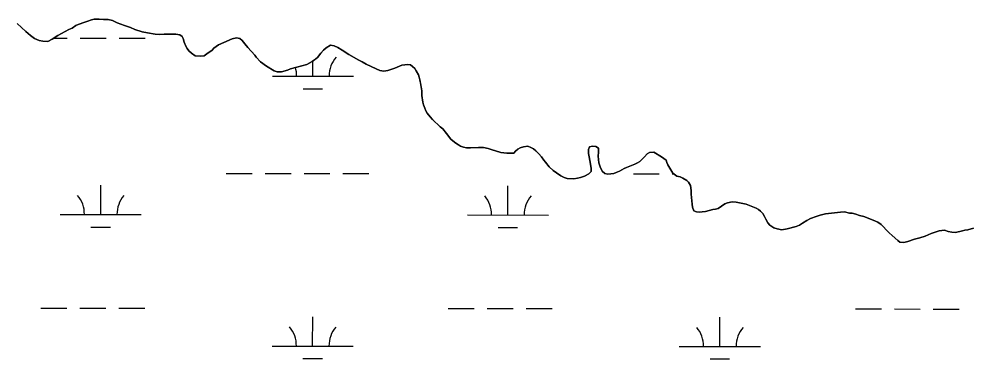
# Model space of a CAD drawing. Extents: x 3148686 to 3186545, y 916144 to 941516.
# Drawn here: x 3166537 to 3167709, y 924894 to 925313 of the extents above; entities that cross this region are included whole.
import ezdxf

# ---------------------------------------------------------------- set-up
doc = ezdxf.new("R2010")
doc.units = 0
for name, color, linetype in [('V-SITE-VEGE', 7, 'Continuous'), ('V-TOPO-SHOR', 7, 'Continuous'), ('V-WETL-SWMP', 7, 'Continuous')]:
    doc.layers.add(name, color=color, linetype=linetype)

msp = doc.modelspace()

# ---------------------------------------------------------------- linework, layer by layer
at = {"layer": 'V-SITE-VEGE'}
for points in [[(3166534.9, 925307.8), (3166545.6, 925297.8), (3166551.2, 925293), (3166556.3, 925289.2), (3166561.9, 925286.7), (3166566.5, 925285.8), (3166572.5, 925285.3), (3166577.9, 925288.4), (3166585, 925292.9), (3166598.6, 925300.2), (3166602.5, 925301.9), (3166607.1, 925305.2), (3166609.9, 925306.6), (3166618.4, 925309.4), (3166622.1, 925310.4), (3166626.5, 925312), (3166629.8, 925312.8), (3166632.9, 925313.2), (3166636.1, 925313.2), (3166641.2, 925312.6), (3166646.9, 925312.5), (3166652.4, 925311.2), (3166658.2, 925308.3), (3166667.3, 925305.1), (3166670.9, 925304), (3166674.4, 925302.7), (3166680, 925300.2), (3166688.9, 925297.4), (3166695.5, 925296.1), (3166704.8, 925294.6), (3166710.6, 925294.3), (3166716, 925294.5), (3166730.5, 925294.6), (3166735.3, 925293.7), (3166738.2, 925291.8), (3166739.6, 925289.1), (3166740.8, 925284.7), (3166742.7, 925279.7), (3166744.3, 925276.8), (3166746.4, 925273.9), (3166749.9, 925270.9), (3166754.4, 925268), (3166760.2, 925267.5), (3166765.2, 925267.7), (3166768.7, 925270.1), (3166775, 925274.9), (3166777.3, 925277.1), (3166783, 925281.2), (3166789.4, 925284.3), (3166799.8, 925288.6), (3166805.2, 925289.8), (3166809.4, 925289.3), (3166812.1, 925286.8), (3166815.4, 925282.6), (3166819.3, 925278), (3166827.7, 925268.6), (3166829.5, 925266.1), (3166834.9, 925260.5), (3166842.3, 925255.2), (3166851.4, 925249.3), (3166855.1, 925248), (3166860.5, 925248)], [(3166860.5, 925248), (3166868.2, 925250.2), (3166871.7, 925251.6), (3166879.5, 925254), (3166891.7, 925257.1), (3166898.6, 925260.7), (3166904.9, 925265.9), (3166909.1, 925271.2), (3166912.6, 925274.9), (3166915.8, 925277.6), (3166921, 925280.9), (3166925.6, 925280.2), (3166930.1, 925277.9), (3166935.5, 925274.7), (3166943.5, 925269.5), (3166955.9, 925262.3), (3166960, 925260.4), (3166964.8, 925257.7), (3166977.2, 925251.6), (3166981.8, 925249.8), (3166986.9, 925249), (3166991.5, 925249.6), (3167000.5, 925252.8), (3167009, 925256.1), (3167012.7, 925256.9), (3167016.3, 925257.2), (3167019.6, 925256.6), (3167022.1, 925254.7), (3167024.9, 925252), (3167026.6, 925249.5), (3167029.4, 925244.3), (3167031.3, 925238.2), (3167033.4, 925224.7), (3167033.8, 925218.9), (3167035, 925210.8), (3167035.8, 925207.5), (3167037.4, 925203.1), (3167038.6, 925200.2), (3167040.3, 925197.2), (3167043.7, 925192.6), (3167046.8, 925189.3), (3167056.1, 925180.3), (3167059.4, 925177.8), (3167063.9, 925171.9), (3167069.5, 925165.2), (3167071.7, 925163.1), (3167075.4, 925160), (3167078.7, 925157.9), (3167081.4, 925156.6), (3167084.9, 925155.3), (3167088.5, 925154.5), (3167093.7, 925154.4), (3167103.4, 925155), (3167109.6, 925154.7), (3167115.2, 925153.4), (3167119.2, 925152.2), (3167131, 925148.7), (3167138.2, 925147.8), (3167147.1, 925147.8), (3167149.2, 925150.4), (3167152, 925152.7), (3167154.9, 925154.3), (3167158.8, 925155.8), (3167164.2, 925156.5), (3167168, 925154.9), (3167171.1, 925153.2), (3167174.2, 925150.6), (3167177.9, 925146.9), (3167180.9, 925143.5), (3167183.8, 925139.3), (3167186.1, 925136.6), (3167190.4, 925131), (3167195.3, 925126.6), (3167199.4, 925123.6), (3167205, 925119.9), (3167209.2, 925117.8), (3167212.9, 925116.7), (3167220.8, 925116.2), (3167225.5, 925117), (3167229.1, 925118), (3167233.9, 925119.6), (3167239.5, 925122.3), (3167242.4, 925125.1), (3167242.5, 925129.5), (3167240.7, 925138.9), (3167239.7, 925143.2), (3167239.1, 925147.6), (3167238.9, 925152.4), (3167240.2, 925155.5), (3167243.9, 925156.5), (3167248.1, 925156), (3167251.2, 925154.1), (3167251.4, 925149.2), (3167251.1, 925144), (3167251.3, 925140.2), (3167251.9, 925136.1), (3167253.5, 925131.1), (3167255.7, 925125.7), (3167259, 925122.9), (3167262.7, 925122.1), (3167270.2, 925122.8)], [(3167270.2, 925122.8), (3167273.3, 925123.8), (3167277.1, 925125.5), (3167283.1, 925128.9), (3167285.9, 925130.2), (3167291.9, 925132.8), (3167296.1, 925134.4), (3167299.6, 925135.9), (3167302.3, 925137.7), (3167308.2, 925143.5), (3167311.5, 925147.2), (3167314.2, 925148.8), (3167319.4, 925149.2), (3167329.1, 925143.5), (3167334.6, 925139.3), (3167335.5, 925136.3), (3167336.7, 925133.5), (3167343, 925123.2), (3167348.1, 925119.6), (3167352, 925118.7), (3167355.3, 925117.2), (3167360.1, 925114.3), (3167362.3, 925112.2), (3167364.6, 925107.8), (3167365.7, 925101.8), (3167365.7, 925097.4), (3167366.8, 925084.9), (3167367.4, 925081.2), (3167368.9, 925076.8), (3167372.2, 925075.3), (3167375.7, 925074.9), (3167379.2, 925075.3), (3167383.4, 925076.1), (3167392.1, 925078.3), (3167395.4, 925078.7), (3167398.8, 925079.7), (3167407.1, 925085.2), (3167410.3, 925086.8), (3167416.3, 925087.8), (3167421, 925087.4), (3167433.5, 925085), (3167445.7, 925079.9), (3167448.6, 925078.2), (3167451, 925076.3), (3167453.7, 925073.4), (3167455.8, 925069.8), (3167457.4, 925066.5), (3167460.1, 925061.9), (3167462.7, 925059), (3167467.5, 925055.8), (3167471.6, 925054.4), (3167477.4, 925053.5), (3167484.1, 925054.5), (3167494.9, 925057.3), (3167499.1, 925059.1), (3167503, 925061.4), (3167508.2, 925065), (3167512.6, 925067.1), (3167519.5, 925069.9), (3167524.5, 925071.6), (3167531.2, 925073.1), (3167549.8, 925075.1), (3167554.6, 925075.4), (3167560.8, 925073.7), (3167564.2, 925073.7), (3167568.7, 925072.6), (3167572.9, 925071.1), (3167578.2, 925069.6), (3167581.5, 925068.4), (3167592.7, 925064.1), (3167595.6, 925062.8), (3167599.7, 925059.9), (3167602.6, 925057.2), (3167605.9, 925053.4), (3167609.6, 925049.8), (3167613.5, 925046.5), (3167620.1, 925040.2), (3167622.6, 925038.3), (3167627.8, 925037.9), (3167632.6, 925038.9), (3167640.7, 925041.7), (3167647.4, 925043.5), (3167653.8, 925045.7), (3167661.5, 925048.8), (3167671.3, 925052.2), (3167677.9, 925052.8), (3167682.3, 925051.3), (3167687, 925050.4), (3167691.4, 925050.2), (3167699.9, 925052), (3167702.8, 925053), (3167706.6, 925053.4), (3167713.7, 925055.4)]]:
    msp.add_lwpolyline(points, dxfattribs=at)
at = {"layer": 'V-TOPO-SHOR'}
for points in [[(3167031.3, 925238.2), (3167030.3, 925241.5), (3167029.4, 925244.3), (3167026.6, 925249.5), (3167024.9, 925252), (3167022.1, 925254.7), (3167019.6, 925256.6), (3167016.3, 925257.2), (3167012.7, 925256.9), (3167009, 925256.1), (3167000.5, 925252.8), (3166991.5, 925249.6), (3166986.9, 925249), (3166981.8, 925249.8), (3166977.2, 925251.6), (3166964.8, 925257.7), (3166960, 925260.4), (3166955.9, 925262.3), (3166943.5, 925269.5), (3166935.5, 925274.7), (3166930.1, 925277.9), (3166925.6, 925280.2), (3166921, 925280.9), (3166915.8, 925277.6), (3166912.6, 925274.9), (3166909.1, 925271.2), (3166904.9, 925265.9), (3166902.4, 925263.8), (3166898.6, 925260.7), (3166891.7, 925257.1), (3166879.5, 925254), (3166871.7, 925251.6), (3166868.2, 925250.2), (3166860.5, 925248), (3166855.1, 925248), (3166851.4, 925249.3), (3166842.3, 925255.2), (3166834.9, 925260.5), (3166829.5, 925266.1), (3166827.7, 925268.6), (3166819.3, 925278), (3166815.4, 925282.6), (3166812.1, 925286.8), (3166809.4, 925289.3), (3166805.2, 925289.8), (3166799.8, 925288.6), (3166789.4, 925284.3), (3166783, 925281.2), (3166777.3, 925277.1), (3166775, 925274.9), (3166768.7, 925270.1), (3166765.2, 925267.7), (3166760.2, 925267.5), (3166754.4, 925268), (3166749.9, 925270.9), (3166746.4, 925273.9), (3166744.3, 925276.8), (3166742.7, 925279.7), (3166740.8, 925284.7), (3166739.6, 925289.1), (3166738.2, 925291.8), (3166735.3, 925293.7), (3166730.5, 925294.6), (3166716, 925294.5), (3166710.6, 925294.3), (3166704.8, 925294.6), (3166695.5, 925296.1), (3166688.9, 925297.4), (3166680, 925300.2), (3166674.4, 925302.7), (3166670.9, 925304), (3166667.3, 925305.1), (3166658.2, 925308.3), (3166652.4, 925311.2), (3166646.9, 925312.5), (3166641.2, 925312.6), (3166636.1, 925313.2), (3166632.9, 925313.2), (3166629.8, 925312.8), (3166626.5, 925312), (3166622.1, 925310.4), (3166618.4, 925309.4), (3166609.9, 925306.6), (3166607.1, 925305.2), (3166602.5, 925301.9), (3166598.6, 925300.2), (3166585, 925292.9), (3166577.9, 925288.4), (3166572.5, 925285.3), (3166566.5, 925285.8), (3166561.9, 925286.7), (3166556.3, 925289.2), (3166551.2, 925293), (3166545.6, 925297.8), (3166534.9, 925307.8)], [(3167375.7, 925074.9), (3167372.2, 925075.3), (3167368.9, 925076.8), (3167367.4, 925081.2), (3167366.8, 925084.9), (3167365.7, 925097.4), (3167365.7, 925101.8), (3167364.6, 925107.8), (3167362.3, 925112.2), (3167360.1, 925114.3), (3167355.3, 925117.2), (3167352, 925118.7), (3167348.1, 925119.6), (3167343, 925123.2), (3167336.7, 925133.5), (3167335.5, 925136.3), (3167334.6, 925139.3), (3167329.1, 925143.5), (3167319.4, 925149.2), (3167314.2, 925148.8), (3167311.5, 925147.2), (3167308.2, 925143.5), (3167302.3, 925137.7), (3167299.6, 925135.9), (3167296.1, 925134.4), (3167291.9, 925132.8), (3167285.9, 925130.2), (3167283.1, 925128.9), (3167277.1, 925125.5), (3167273.3, 925123.8), (3167270.2, 925122.8), (3167262.7, 925122.1), (3167259, 925122.9), (3167255.7, 925125.7), (3167253.5, 925131.1), (3167251.9, 925136.1), (3167251.3, 925140.2), (3167251.1, 925144), (3167251.4, 925149.2), (3167251.2, 925154.1), (3167248.1, 925156), (3167243.9, 925156.5), (3167240.2, 925155.5), (3167238.9, 925152.4), (3167239.1, 925147.6), (3167239.7, 925143.2), (3167240.7, 925138.9), (3167242.5, 925129.5), (3167242.4, 925125.1), (3167239.5, 925122.3), (3167233.9, 925119.6), (3167229.1, 925118), (3167225.5, 925117), (3167220.8, 925116.2), (3167212.9, 925116.7), (3167209.2, 925117.8), (3167205, 925119.9), (3167199.4, 925123.6), (3167195.3, 925126.6), (3167190.4, 925131), (3167186.1, 925136.6), (3167183.8, 925139.3), (3167180.9, 925143.5), (3167177.9, 925146.9), (3167174.2, 925150.6), (3167171.1, 925153.2), (3167168, 925154.9), (3167164.2, 925156.5), (3167158.8, 925155.8), (3167154.9, 925154.3), (3167152, 925152.7), (3167149.2, 925150.4), (3167147.1, 925147.8), (3167138.2, 925147.8), (3167131, 925148.7), (3167119.2, 925152.2), (3167115.2, 925153.4), (3167109.6, 925154.7), (3167103.4, 925155), (3167093.7, 925154.4), (3167088.5, 925154.5), (3167084.9, 925155.3), (3167081.4, 925156.6), (3167078.7, 925157.9), (3167075.4, 925160), (3167071.7, 925163.1), (3167069.5, 925165.2), (3167063.9, 925171.9), (3167059.4, 925177.8), (3167056.1, 925180.3), (3167046.8, 925189.3), (3167043.7, 925192.6), (3167040.3, 925197.2), (3167038.6, 925200.2), (3167037.4, 925203.1), (3167035.8, 925207.5), (3167035, 925210.8), (3167033.8, 925218.9), (3167033.4, 925224.7), (3167031.9, 925234.5), (3167031.3, 925238.2)], [(3167713.7, 925055.4), (3167706.6, 925053.4), (3167702.8, 925053), (3167699.9, 925052), (3167691.4, 925050.2), (3167687, 925050.4), (3167682.3, 925051.3), (3167677.9, 925052.8), (3167671.3, 925052.2), (3167661.5, 925048.8), (3167653.8, 925045.7), (3167647.5, 925043.5), (3167640.7, 925041.7), (3167632.6, 925038.9), (3167627.8, 925037.9), (3167622.6, 925038.3), (3167620.1, 925040.2), (3167613.5, 925046.5), (3167609.6, 925049.8), (3167605.9, 925053.4), (3167602.6, 925057.2), (3167599.7, 925059.9), (3167595.6, 925062.8), (3167592.7, 925064.1), (3167581.5, 925068.4), (3167578.2, 925069.6), (3167572.9, 925071.1), (3167568.7, 925072.6), (3167564.2, 925073.7), (3167560.8, 925073.7), (3167554.6, 925075.4), (3167549.8, 925075.1), (3167531.2, 925073.1), (3167524.5, 925071.6), (3167519.5, 925069.9), (3167512.6, 925067.1), (3167508.2, 925065), (3167503, 925061.4), (3167499.1, 925059.1), (3167494.9, 925057.3), (3167484.1, 925054.5), (3167477.4, 925053.5), (3167471.6, 925054.4), (3167467.5, 925055.8), (3167462.7, 925059), (3167460.1, 925061.9), (3167457.4, 925066.5), (3167455.8, 925069.8), (3167453.7, 925073.4), (3167451, 925076.3), (3167448.6, 925078.2), (3167445.7, 925079.9), (3167433.5, 925085), (3167421, 925087.4), (3167416.3, 925087.8), (3167410.3, 925086.8), (3167407.1, 925085.2), (3167398.8, 925079.7), (3167395.4, 925078.7), (3167392.1, 925078.3), (3167383.4, 925076.1), (3167379.2, 925075.3), (3167375.7, 925074.9)]]:
    msp.add_lwpolyline(points, dxfattribs=at)
at = {"layer": 'V-WETL-SWMP'}
for p, q in [((3166579.6, 925289.5), (3166596.6, 925289.5)), ((3166612.6, 925289.5), (3166644.6, 925289.5)), ((3166660.6, 925289.4), (3166692.6, 925289.4)), ((3166899.4, 925242.8), (3166899.4, 925261.3)), ((3166849.4, 925242.8), (3166949.4, 925242.7)), ((3166887.3, 925227.3), (3166911.3, 925227.3)), ((3166792.4, 925122.8), (3166824.4, 925122.8)), ((3166840.4, 925122.8), (3166872.4, 925122.7)), ((3166888.4, 925122.7), (3166920.4, 925122.7)), ((3166936.4, 925122.7), (3166968.4, 925122.6)), ((3167294.3, 925122.3), (3167326.3, 925122.2)), ((3167342.3, 925122.2), (3167344.4, 925122.2)), ((3166637.8, 925072.2), (3166637.8, 925108.2)), ((3167139.7, 925071.7), (3167139.7, 925107.7)), ((3166587.8, 925072.3), (3166687.8, 925072.2)), ((3167089.7, 925071.7), (3167189.7, 925071.6)), ((3166625.7, 925056.8), (3166649.7, 925056.8)), ((3167127.6, 925056.3), (3167151.6, 925056.3)), ((3166564.2, 924956.9), (3166596.2, 924956.8)), ((3166612.2, 924956.8), (3166644.2, 924956.8)), ((3166660.2, 924956.8), (3166692.2, 924956.7)), ((3167066.1, 924956.3), (3167098.1, 924956.3)), ((3167114.1, 924956.3), (3167146.1, 924956.3)), ((3167162.1, 924956.2), (3167194.1, 924956.2)), ((3167568, 924955.8), (3167600, 924955.8)), ((3167616, 924955.8), (3167648, 924955.7)), ((3167664, 924955.7), (3167696, 924955.7)), ((3166899, 924910.1), (3166899.1, 924946.1)), ((3167400.9, 924909.6), (3167401, 924945.6)), ((3166849, 924910.1), (3166949, 924910)), ((3167350.9, 924909.6), (3167450.9, 924909.5)), ((3166887, 924894.7), (3166911, 924894.6)), ((3167388.9, 924894.1), (3167412.9, 924894.1))]:
    msp.add_line(p, q, dxfattribs=at)
for points in [[(3166667.3, 925305.1), (3166658.2, 925308.3), (3166652.4, 925311.2), (3166646.9, 925312.5), (3166641.2, 925312.6), (3166636.1, 925313.2), (3166632.9, 925313.2), (3166629.8, 925312.8), (3166626.5, 925312), (3166622.1, 925310.4), (3166618.4, 925309.4), (3166609.9, 925306.6), (3166607.1, 925305.2), (3166602.5, 925301.9), (3166598.6, 925300.2), (3166585, 925292.9), (3166577.9, 925288.4), (3166572.5, 925285.3), (3166566.5, 925285.8), (3166561.9, 925286.7), (3166556.3, 925289.2), (3166551.2, 925293), (3166545.6, 925297.8), (3166534.9, 925307.8)], [(3167149.2, 925150.4), (3167147.1, 925147.8), (3167138.2, 925147.8), (3167131, 925148.7), (3167119.2, 925152.2), (3167115.2, 925153.4), (3167109.6, 925154.7), (3167103.4, 925155), (3167093.7, 925154.4), (3167088.5, 925154.5), (3167084.9, 925155.3), (3167081.4, 925156.6), (3167078.7, 925157.9), (3167075.4, 925160), (3167071.7, 925163.1), (3167069.5, 925165.2), (3167063.9, 925171.9), (3167059.4, 925177.8), (3167056.1, 925180.3), (3167046.8, 925189.3), (3167043.7, 925192.6), (3167040.3, 925197.2), (3167038.6, 925200.2), (3167037.4, 925203.1), (3167035.8, 925207.5), (3167035, 925210.8), (3167033.8, 925218.9), (3167033.4, 925224.7), (3167031.9, 925234.5), (3167031.3, 925238.2), (3167030.3, 925241.5), (3167029.4, 925244.3), (3167026.6, 925249.5), (3167024.9, 925252), (3167022.1, 925254.7), (3167019.6, 925256.6), (3167016.3, 925257.2), (3167012.7, 925256.9), (3167009, 925256.1), (3167000.5, 925252.8), (3166991.5, 925249.6), (3166986.9, 925249), (3166981.8, 925249.8), (3166977.2, 925251.6), (3166964.8, 925257.7), (3166960, 925260.4), (3166955.9, 925262.3), (3166943.5, 925269.5), (3166935.5, 925274.7), (3166930.1, 925277.9), (3166925.6, 925280.2), (3166921, 925280.9), (3166915.8, 925277.6), (3166912.6, 925274.9), (3166909.1, 925271.2), (3166904.9, 925265.9), (3166902.4, 925263.8), (3166898.6, 925260.7), (3166891.7, 925257.1), (3166879.5, 925254), (3166871.7, 925251.6), (3166868.2, 925250.2), (3166860.5, 925248), (3166855.1, 925248), (3166851.4, 925249.3), (3166842.3, 925255.2), (3166834.9, 925260.5), (3166829.5, 925266.1), (3166827.7, 925268.6), (3166819.3, 925278), (3166815.4, 925282.6), (3166812.1, 925286.8), (3166809.4, 925289.3), (3166805.2, 925289.8), (3166799.8, 925288.6), (3166789.4, 925284.3), (3166783, 925281.2), (3166777.3, 925277.1), (3166775, 925274.9), (3166768.7, 925270.1), (3166765.2, 925267.7), (3166760.2, 925267.5), (3166754.4, 925268), (3166749.9, 925270.9), (3166746.4, 925273.9), (3166744.3, 925276.8), (3166742.7, 925279.7), (3166740.8, 925284.7), (3166739.6, 925289.1), (3166738.2, 925291.8), (3166735.3, 925293.7), (3166730.4, 925294.6), (3166716, 925294.5), (3166710.6, 925294.3), (3166704.8, 925294.6), (3166695.5, 925296.1), (3166688.9, 925297.4), (3166680, 925300.2), (3166674.4, 925302.7), (3166670.9, 925304), (3166667.3, 925305.1)], [(3167524.5, 925071.6), (3167519.5, 925069.9), (3167512.6, 925067.1), (3167508.2, 925065), (3167503, 925061.4), (3167499.1, 925059.1), (3167494.9, 925057.3), (3167484.1, 925054.5), (3167477.4, 925053.5), (3167471.6, 925054.4), (3167467.5, 925055.8), (3167462.7, 925059), (3167460.1, 925061.9), (3167457.4, 925066.5), (3167455.8, 925069.8), (3167453.7, 925073.4), (3167451, 925076.3), (3167448.6, 925078.2), (3167445.7, 925079.9), (3167433.5, 925085), (3167421, 925087.4), (3167416.3, 925087.8), (3167410.3, 925086.8), (3167407.1, 925085.2), (3167398.8, 925079.7), (3167395.4, 925078.7), (3167392.1, 925078.3), (3167383.4, 925076.1), (3167379.2, 925075.3), (3167375.7, 925074.9), (3167372.2, 925075.3), (3167368.9, 925076.8), (3167367.4, 925081.2), (3167366.8, 925084.9), (3167365.7, 925097.4), (3167365.7, 925101.8), (3167364.6, 925107.8), (3167362.3, 925112.2), (3167360.1, 925114.3), (3167355.3, 925117.2), (3167352, 925118.7), (3167348.1, 925119.6), (3167343, 925123.2), (3167336.7, 925133.5), (3167335.5, 925136.3), (3167334.6, 925139.3), (3167329.1, 925143.5), (3167319.4, 925149.2), (3167314.2, 925148.8), (3167311.5, 925147.2), (3167308.2, 925143.5), (3167302.3, 925137.7), (3167299.6, 925135.9), (3167296.1, 925134.4), (3167291.9, 925132.8), (3167285.9, 925130.2), (3167283.1, 925128.9), (3167277.1, 925125.5), (3167273.3, 925123.8), (3167270.2, 925122.8), (3167262.7, 925122.1), (3167259, 925122.9), (3167255.7, 925125.7), (3167253.5, 925131.1), (3167251.9, 925136.1), (3167251.3, 925140.2), (3167251.1, 925144), (3167251.4, 925149.2), (3167251.2, 925154.1), (3167248.1, 925156), (3167243.9, 925156.5), (3167240.2, 925155.5), (3167238.9, 925152.4), (3167239.1, 925147.6), (3167239.7, 925143.2), (3167240.7, 925138.9), (3167242.5, 925129.5), (3167242.4, 925125.1), (3167239.5, 925122.3), (3167233.9, 925119.6), (3167229.1, 925118), (3167225.5, 925117), (3167220.8, 925116.2), (3167212.9, 925116.7), (3167209.2, 925117.8), (3167205, 925119.9), (3167199.4, 925123.6), (3167195.3, 925126.6), (3167190.4, 925131), (3167186.1, 925136.6), (3167183.8, 925139.3), (3167180.9, 925143.5), (3167177.9, 925146.9), (3167174.2, 925150.6), (3167171.1, 925153.2), (3167168, 925155), (3167164.2, 925156.5), (3167158.8, 925155.8), (3167154.9, 925154.3), (3167152, 925152.7), (3167149.2, 925150.4)], [(3167713.7, 925055.4), (3167706.6, 925053.4), (3167702.8, 925053), (3167699.9, 925052), (3167691.4, 925050.2), (3167687, 925050.4), (3167682.3, 925051.3), (3167677.9, 925052.8), (3167671.3, 925052.2), (3167661.5, 925048.8), (3167653.8, 925045.7), (3167647.5, 925043.5), (3167640.7, 925041.7), (3167632.6, 925038.9), (3167627.8, 925037.9), (3167622.6, 925038.3), (3167620.1, 925040.2), (3167613.5, 925046.5), (3167609.6, 925049.8), (3167605.9, 925053.4), (3167602.6, 925057.2), (3167599.7, 925059.9), (3167595.6, 925062.8), (3167592.7, 925064.1), (3167581.5, 925068.4), (3167578.2, 925069.6), (3167572.9, 925071.1), (3167568.7, 925072.6), (3167564.2, 925073.7), (3167560.8, 925073.7), (3167554.6, 925075.4), (3167549.8, 925075.1), (3167531.2, 925073.1), (3167524.5, 925071.6)]]:
    msp.add_lwpolyline(points, dxfattribs=at)
for centre, start, end in [((3166954.6, 925243.2), 139.1678, 180.7115), ((3166844.1, 925243.3), 359.1678, 16.7518), ((3166582.5, 925072.8), 359.1678, 40.7115), ((3166693, 925072.6), 139.1678, 180.7115), ((3167084.4, 925072.2), 359.1678, 40.7115), ((3167194.9, 925072.1), 139.1678, 180.7115), ((3166843.8, 924910.6), 359.1678, 40.7115), ((3166954.3, 924910.5), 139.1678, 180.7115), ((3167345.7, 924910.1), 359.1678, 40.7115), ((3167456.2, 924910), 139.1678, 180.7115)]:
    msp.add_arc(centre, 35.2, start, end, dxfattribs=at)

doc.saveas('drawing.dxf')
